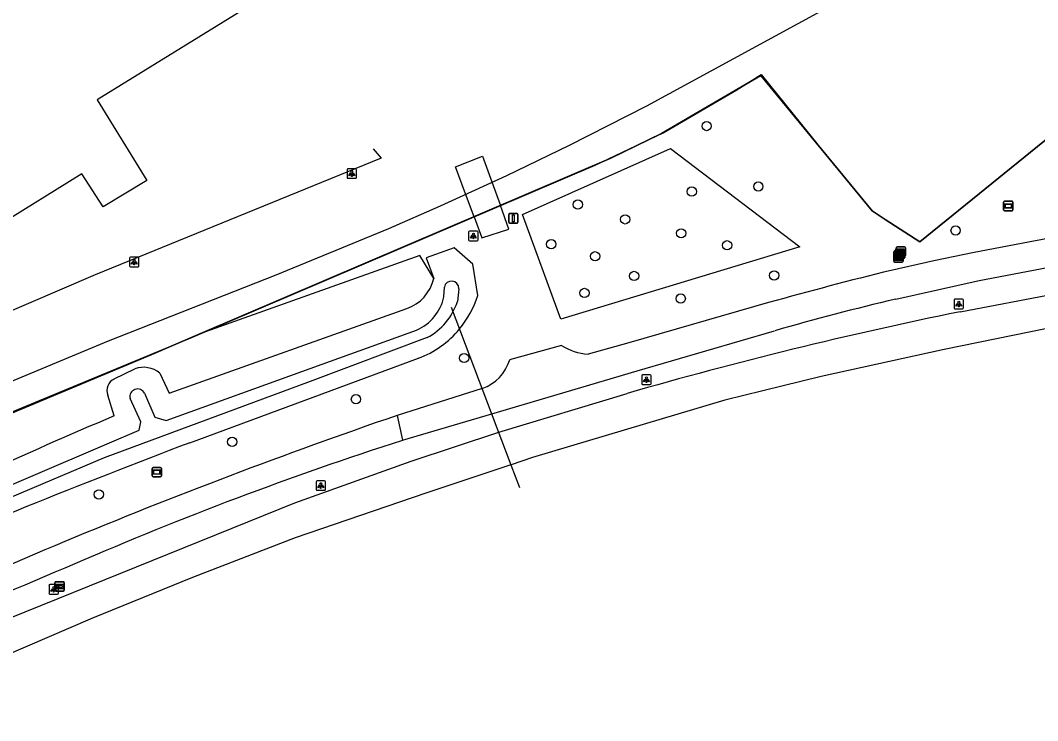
# Model space of a CAD drawing. Extents: x 156141 to 158132, y 385651 to 388399.
# Drawn here: x 157585.1 to 157692.2, y 386373.3 to 386447.1 of the extents above; entities that cross this region are included whole.
import ezdxf

# ---------------------------------------------------------------- set-up
doc = ezdxf.new("R2010")
doc.units = 0
for name, color, linetype in [('IMGEO_Afsluitpaal', 7, 'Continuous'), ('IMGEO_Boom', 7, 'Continuous'), ('IMGEO_Duiker', 7, 'Continuous'), ('IMGEO_Fietspad_gesloten', 7, 'Continuous'), ('IMGEO_Groenvoorziening', 7, 'Continuous'), ('IMGEO_Hek', 7, 'Continuous'), ('IMGEO_Lichtpunt', 7, 'Continuous'), ('IMGEO_Rijbaan_lokaal_gesloten', 7, 'Continuous'), ('IMGEO_Rijbaan_regionaal_gesloten', 7, 'Continuous'), ('IMGEO_Spoor', 7, 'Continuous'), ('IMGEO_Verklikker', 7, 'Continuous'), ('IMGEO_Voetpad_open', 7, 'Continuous'), ('IMGEO_Waterloop', 7, 'Continuous'), ('IMGEO_Wegwijzer', 7, 'Continuous')]:
    doc.layers.add(name, color=color, linetype=linetype)

msp = doc.modelspace()

# ---------------------------------------------------------------- linework, layer by layer
at = {"layer": 'IMGEO_Afsluitpaal'}
for p, q in [((157636.55, 386425.81), (157636.55, 386426.61)), ((157636.55, 386426.61), (157636.55, 386425.81)), ((157636.65, 386426.71), (157637.43, 386426.71)), ((157637.43, 386426.71), (157636.65, 386426.71)), ((157637.53, 386426.61), (157637.53, 386425.81)), ((157637.53, 386425.81), (157637.53, 386426.61)), ((157637.43, 386425.71), (157636.65, 386425.71)), ((157636.65, 386425.71), (157637.43, 386425.71))]:
    msp.add_line(p, q, dxfattribs=at)
msp.add_lwpolyline([(157636.96, 386426.59), (157637.12, 386426.59), (157637.12, 386425.84), (157636.96, 386425.84), (157636.96, 386426.59)], dxfattribs=at)
for centre, start, end in [((157636.65, 386426.61), 90, 180), ((157636.65, 386426.61), 90, 180), ((157637.43, 386426.61), 0, 90), ((157637.43, 386426.61), 360, 90), ((157636.65, 386425.81), 180, 270), ((157636.65, 386425.81), 180, 270), ((157637.43, 386425.81), 270, 0), ((157637.43, 386425.81), 270, 0)]:
    msp.add_arc(centre, 0.1, start, end, dxfattribs=at)
at = {"layer": 'IMGEO_Boom'}
for centre in [(157657.39, 386435.93), (157655.82, 386429.03), (157662.83, 386429.56), (157643.83, 386427.66), (157648.81, 386426.1), (157683.6, 386424.93), (157654.71, 386424.63), (157641.03, 386423.48), (157659.54, 386423.37), (157645.65, 386422.21), (157649.75, 386420.14), (157664.5, 386420.2), (157644.52, 386418.35), (157654.66, 386417.76), (157631.86, 386411.5), (157620.47, 386407.16), (157607.44, 386402.67), (157593.4, 386397.13)]:
    msp.add_circle(centre, 0.489, dxfattribs=at)
at = {"layer": 'IMGEO_Duiker'}
msp.add_lwpolyline([(157630.51, 386416.87), (157636.79, 386400.25), (157637.7, 386397.86)], dxfattribs=at)
at = {"layer": 'IMGEO_Fietspad_gesloten'}
for points in [[(157813.76, 386446.82), (157746.6, 386434.23), (157685.54, 386422.6), (157681.31, 386421.73), (157676.8, 386420.73)], [(157677.29, 386417.7), (157686.09, 386419.66), (157747.11, 386431.27), (157814.29, 386443.91)], [(157663.91, 386417.33), (157649.2, 386413.11), (157644.91, 386411.9)], [(157625.37, 386402.83), (157634.76, 386405.62), (157650.06, 386410.15), (157664.55, 386414.36)], [(157642.11, 386412.83), (157636.65, 386411.32)], [(157633.75, 386408.29), (157624.81, 386405.46)], [(157624.81, 386405.46), (157625.37, 386402.83)]]:
    msp.add_lwpolyline(points, dxfattribs=at)
for centre, radius, start, end in [((157776.66, 386015.7), 417.16, 103.8496, 105.6804), ((157737.99, 386159.38), 265.35, 103.2217, 106.0661), ((157645.48, 386418.28), 6.41, 238.2706, 264.8718), ((157632.28, 386412.6), 4.56, 288.9253, 343.741), ((157821.2, 385835.27), 603.06, 109.00486, 112.55999), ((157741.22, 386043.48), 377.56, 107.8686, 113.464), ((157793.28, 385908.95), 524.31, 112.8322, 116.8479), ((157772.81, 385952.37), 473.77, 112.5808, 117.006)]:
    msp.add_arc(centre, radius, start, end, dxfattribs=at)
at = {"layer": 'IMGEO_Groenvoorziening'}
for points in [[(157635.68, 386427.56), (157647.3, 386432.53), (157652.65, 386435.13), (157663.08, 386441.24), (157674.8, 386426.99), (157676.19, 386426.09), (157679.82, 386423.74), (157705.33, 386444.41)], [(157642.03, 386415.6), (157637.99, 386426.6), (157653.58, 386433.55), (157667.21, 386423.22), (157642.03, 386415.6)], [(157604.04, 386414.03), (157632.9, 386426.37)], [(157633.29, 386418.07), (157632.79, 386421.37), (157630.81, 386423.09), (157627.87, 386422.06), (157628.67, 386419.87)], [(157628.67, 386419.87), (157627.18, 386422.29), (157604.04, 386414.03)], [(157599.83, 386409.9), (157600.82, 386407.81), (157625.82, 386416.7)], [(157339.86, 386268.96), (157352.27, 386257.41), (157352.34, 386257.32), (157382.14, 386277.04), (157430.23, 386313.89), (157477.68, 386351.03), (157482.67, 386354.66), (157512.4, 386369.91), (157530.59, 386380.43), (157575.72, 386402.15), (157598.97, 386411.86), (157604.04, 386414.03)], [(157602.99, 386402.58), (157627.04, 386411.47)], [(157595.02, 386409.29), (157597.2, 386410.35)], [(157595.03, 386405.41), (157594.35, 386407.58)]]:
    msp.add_lwpolyline(points, dxfattribs=at)
for centre, radius, start, end in [((157624.29, 386420.94), 4.51, 289.7946, 346.2091), ((157623.34, 386421.24), 10.45, 320.3163, 342.3275), ((157623.34, 386421.24), 10.45, 290.7221, 320.2983), ((157598.12, 386407.84), 2.68, 50.3417, 110.1475), ((157595.58, 386408.08), 1.33, 114.7966, 202.054), ((157779.72, 385968.59), 474.26, 112.9192, 116.6526), ((157885.4, 385657.06), 797.22, 110.7471, 113.41331)]:
    msp.add_arc(centre, radius, start, end, dxfattribs=at)
at = {"layer": 'IMGEO_Hek'}
for points in [[(157705.33, 386444.41), (157679.82, 386423.74)], [(157530.57, 386380.47), (157538.83, 386384.53), (157569.28, 386399.05), (157575.68, 386402.27), (157603.27, 386413.71), (157645.66, 386431.8), (157652.81, 386435.22), (157660.58, 386439.74), (157663.12, 386441.34), (157670.73, 386431.92)], [(157663.08, 386441.24), (157652.65, 386435.13), (157647.3, 386432.53), (157604.04, 386414.03)], [(157676.19, 386426.09), (157674.8, 386426.99), (157663.08, 386441.24)], [(157622.27, 386433.54), (157623.13, 386432.56), (157593.02, 386420.26), (157575.42, 386412.72), (157555.37, 386403.59), (157531.79, 386391.68), (157529.84, 386386.02), (157530.57, 386380.47)], [(157679.82, 386423.74), (157676.19, 386426.09)], [(157604.04, 386414.03), (157598.97, 386411.86), (157575.72, 386402.15), (157530.59, 386380.43)]]:
    msp.add_lwpolyline(points, dxfattribs=at)
at = {"layer": 'IMGEO_Lichtpunt'}
for p, q in [((157619.53, 386431.33), (157619.53, 386430.52)), ((157619.53, 386431.33), (157619.53, 386430.52)), ((157620.43, 386431.42), (157619.63, 386431.42)), ((157620.43, 386431.42), (157619.63, 386431.42)), ((157620.53, 386430.52), (157620.53, 386431.33)), ((157620.53, 386430.52), (157620.53, 386431.33)), ((157619.63, 386430.43), (157620.43, 386430.43)), ((157619.63, 386430.43), (157620.43, 386430.43)), ((157632.33, 386424.75), (157632.33, 386423.95)), ((157632.33, 386424.75), (157632.33, 386423.95)), ((157633.23, 386424.85), (157632.42, 386424.85)), ((157633.23, 386424.85), (157632.42, 386424.85)), ((157633.33, 386423.95), (157633.33, 386424.75)), ((157633.33, 386423.95), (157633.33, 386424.75)), ((157632.42, 386423.85), (157633.23, 386423.85)), ((157632.42, 386423.85), (157633.23, 386423.85)), ((157596.62, 386422.02), (157596.62, 386421.21)), ((157596.62, 386422.02), (157596.62, 386421.21)), ((157597.53, 386422.11), (157596.72, 386422.11)), ((157597.53, 386422.11), (157596.72, 386422.11)), ((157597.62, 386421.21), (157597.62, 386422.02)), ((157597.62, 386421.21), (157597.62, 386422.02)), ((157596.72, 386421.11), (157597.53, 386421.11)), ((157596.72, 386421.11), (157597.53, 386421.11)), ((157683.43, 386417.59), (157683.43, 386416.78)), ((157683.43, 386417.59), (157683.43, 386416.78)), ((157684.33, 386417.69), (157683.53, 386417.69)), ((157684.33, 386417.69), (157683.53, 386417.69)), ((157683.53, 386416.69), (157684.33, 386416.69)), ((157683.53, 386416.69), (157684.33, 386416.69)), ((157684.43, 386416.78), (157684.43, 386417.59)), ((157684.43, 386416.78), (157684.43, 386417.59)), ((157650.55, 386409.62), (157650.55, 386408.81)), ((157650.55, 386409.62), (157650.55, 386408.81)), ((157651.45, 386409.71), (157650.65, 386409.71)), ((157651.45, 386409.71), (157650.65, 386409.71)), ((157651.55, 386408.81), (157651.55, 386409.62)), ((157651.55, 386408.81), (157651.55, 386409.62)), ((157650.65, 386408.71), (157651.45, 386408.71)), ((157650.65, 386408.71), (157651.45, 386408.71)), ((157616.27, 386398.47), (157616.27, 386397.66)), ((157616.27, 386398.47), (157616.27, 386397.66)), ((157617.17, 386398.56), (157616.37, 386398.56)), ((157617.17, 386398.56), (157616.37, 386398.56)), ((157617.27, 386397.66), (157617.27, 386398.47)), ((157617.27, 386397.66), (157617.27, 386398.47)), ((157616.37, 386397.57), (157617.17, 386397.57)), ((157616.37, 386397.57), (157617.17, 386397.57)), ((157588.16, 386387.53), (157588.16, 386386.73)), ((157588.16, 386387.53), (157588.16, 386386.73)), ((157589.06, 386387.63), (157588.25, 386387.63)), ((157589.06, 386387.63), (157588.25, 386387.63)), ((157589.15, 386386.73), (157589.15, 386387.53)), ((157589.15, 386386.73), (157589.15, 386387.53)), ((157588.25, 386386.63), (157589.06, 386386.63)), ((157588.25, 386386.63), (157589.06, 386386.63))]:
    msp.add_line(p, q, dxfattribs=at)
for points in [[(157619.91, 386430.99), (157619.94, 386430.96), (157619.76, 386430.7), (157619.72, 386430.73), (157619.91, 386430.99)], [(157620.01, 386430.94), (157620.06, 386430.94), (157620.06, 386430.62), (157620.01, 386430.62), (157620.01, 386430.94)], [(157620.12, 386430.96), (157620.16, 386430.99), (157620.34, 386430.73), (157620.3, 386430.7), (157620.12, 386430.96)], [(157632.7, 386424.42), (157632.74, 386424.39), (157632.55, 386424.13), (157632.52, 386424.15), (157632.7, 386424.42)], [(157632.8, 386424.37), (157632.85, 386424.37), (157632.85, 386424.05), (157632.8, 386424.05), (157632.8, 386424.37)], [(157632.91, 386424.39), (157632.95, 386424.42), (157633.14, 386424.15), (157633.1, 386424.13), (157632.91, 386424.39)], [(157597, 386421.68), (157597.04, 386421.65), (157596.85, 386421.39), (157596.81, 386421.42), (157597, 386421.68)], [(157597.1, 386421.63), (157597.15, 386421.63), (157597.15, 386421.31), (157597.1, 386421.31), (157597.1, 386421.63)], [(157597.21, 386421.65), (157597.25, 386421.68), (157597.44, 386421.42), (157597.4, 386421.39), (157597.21, 386421.65)], [(157683.81, 386417.25), (157683.85, 386417.23), (157683.66, 386416.96), (157683.62, 386416.99), (157683.81, 386417.25)], [(157683.91, 386417.21), (157683.96, 386417.21), (157683.96, 386416.88), (157683.91, 386416.88), (157683.91, 386417.21)], [(157684.02, 386417.23), (157684.06, 386417.25), (157684.24, 386416.99), (157684.21, 386416.96), (157684.02, 386417.23)], [(157650.93, 386409.28), (157650.97, 386409.25), (157650.78, 386408.99), (157650.74, 386409.02), (157650.93, 386409.28)], [(157651.03, 386409.23), (157651.08, 386409.23), (157651.08, 386408.91), (157651.03, 386408.91), (157651.03, 386409.23)], [(157651.14, 386409.25), (157651.18, 386409.28), (157651.36, 386409.02), (157651.33, 386408.99), (157651.14, 386409.25)], [(157616.65, 386398.13), (157616.68, 386398.1), (157616.5, 386397.84), (157616.46, 386397.87), (157616.65, 386398.13)], [(157616.75, 386398.08), (157616.79, 386398.08), (157616.79, 386397.76), (157616.75, 386397.76), (157616.75, 386398.08)], [(157616.86, 386398.1), (157616.9, 386398.13), (157617.08, 386397.87), (157617.04, 386397.84), (157616.86, 386398.1)], [(157588.53, 386387.2), (157588.57, 386387.17), (157588.38, 386386.91), (157588.34, 386386.93), (157588.53, 386387.2)], [(157588.63, 386387.15), (157588.68, 386387.15), (157588.68, 386386.83), (157588.63, 386386.83), (157588.63, 386387.15)], [(157588.74, 386387.17), (157588.78, 386387.2), (157588.97, 386386.93), (157588.93, 386386.91), (157588.74, 386387.17)]]:
    msp.add_lwpolyline(points, dxfattribs=at)
for centre in [(157620.03, 386431.13), (157632.83, 386424.55), (157597.12, 386421.81), (157683.93, 386417.39), (157651.05, 386409.41), (157616.77, 386398.27), (157588.66, 386387.33)]:
    msp.add_circle(centre, 0.0994, dxfattribs=at)
for centre, start, end in [((157619.63, 386431.33), 90, 180), ((157619.63, 386431.33), 90, 180), ((157620.43, 386431.33), 0, 90), ((157620.43, 386431.33), 0, 90), ((157619.63, 386430.52), 180, 270), ((157619.63, 386430.52), 180, 270), ((157620.43, 386430.52), 270, 0), ((157620.43, 386430.52), 270, 360), ((157632.42, 386424.75), 90, 180), ((157632.42, 386424.75), 90, 180), ((157633.23, 386424.75), 0, 90), ((157633.23, 386424.75), 0, 90), ((157632.42, 386423.95), 180, 270), ((157632.42, 386423.95), 180, 270), ((157633.23, 386423.95), 270, 0), ((157633.23, 386423.95), 270, 360), ((157596.72, 386422.02), 90, 180), ((157596.72, 386422.02), 90, 180), ((157597.53, 386422.02), 0, 90), ((157597.53, 386422.02), 0, 90), ((157596.72, 386421.21), 180, 270), ((157596.72, 386421.21), 180, 270), ((157597.53, 386421.21), 270, 0), ((157597.53, 386421.21), 270, 360), ((157683.53, 386417.59), 90, 180), ((157683.53, 386417.59), 90, 180), ((157683.53, 386416.78), 180, 270), ((157683.53, 386416.78), 180, 270), ((157684.33, 386417.59), 0, 90), ((157684.33, 386417.59), 0, 90), ((157684.33, 386416.78), 270, 0), ((157684.33, 386416.78), 270, 360), ((157650.65, 386409.62), 90, 180), ((157650.65, 386409.62), 90, 180), ((157651.45, 386409.62), 0, 90), ((157651.45, 386409.62), 0, 90), ((157650.65, 386408.81), 180, 270), ((157650.65, 386408.81), 180, 270), ((157651.45, 386408.81), 270, 0), ((157651.45, 386408.81), 270, 360), ((157616.37, 386398.47), 90, 180), ((157616.37, 386398.47), 90, 180), ((157617.17, 386398.47), 0, 90), ((157617.17, 386398.47), 0, 90), ((157616.37, 386397.66), 180, 270), ((157616.37, 386397.66), 180, 270), ((157617.17, 386397.66), 270, 0), ((157617.17, 386397.66), 270, 360), ((157588.25, 386387.53), 90, 180), ((157588.25, 386387.53), 90, 180), ((157588.25, 386386.73), 180, 270), ((157588.25, 386386.73), 180, 270), ((157589.06, 386387.53), 0, 90), ((157589.06, 386387.53), 0, 90), ((157589.06, 386386.73), 270, 0), ((157589.06, 386386.73), 270, 360)]:
    msp.add_arc(centre, 0.0946, start, end, dxfattribs=at)
at = {"layer": 'IMGEO_Rijbaan_lokaal_gesloten'}
msp.add_lwpolyline([(157616.05, 386532.21), (157571.02, 386494.83), (157591.64, 386470.05), (157591.36, 386469.81), (157609.07, 386448.45), (157593.22, 386438.69), (157598.46, 386430.19), (157593.87, 386427.43), (157591.6, 386430.88), (157573.95, 386419.95), (157560.93, 386411.9), (157546.8, 386402.98), (157531.84, 386393.8), (157493.13, 386369.76), (157487.63, 386366.34), (157486.72, 386365.79), (157485.93, 386365.29), (157485.09, 386364.65), (157484.25, 386364), (157452.3, 386337.58)], dxfattribs=at)
at = {"layer": 'IMGEO_Rijbaan_regionaal_gesloten'}
for points in [[(157684.08, 386416.37), (157694.01, 386418.27)], [(157693.24, 386414.59), (157682.38, 386412.38), (157669.45, 386409.54), (157663.31, 386408.04), (157659.3, 386407.05), (157650.7, 386404.5), (157639.06, 386401.02), (157636.82, 386400.26), (157636.79, 386400.26), (157627.84, 386397.25), (157614.06, 386392.56), (157603.26, 386388.37), (157592.75, 386384.1), (157583.38, 386380.05), (157574.72, 386376.22), (157561.44, 386369.82), (157547.3, 386362.43), (157536.23, 386356.18), (157527.63, 386351.14), (157519.04, 386345.95), (157511.8, 386341.33), (157510.36, 386340.35), (157503.91, 386335.93), (157493.33, 386328.47)], [(157524.58, 386353.66), (157525.58, 386354.23), (157530.6, 386357.12), (157545.13, 386365.38), (157579.02, 386382.1), (157614.03, 386396.26), (157626.28, 386400.63), (157635.5, 386403.68), (157649.01, 386407.77)]]:
    msp.add_lwpolyline(points, dxfattribs=at)
msp.add_arc((157772.8, 385978.9), 446.37, 101.4649, 106.1012, dxfattribs=at)
at = {"layer": 'IMGEO_Spoor'}
msp.add_lwpolyline([(157743.69, 386467.77), (157737.76, 386468.32), (157732.45, 386468.42), (157727.23, 386468.32), (157722.32, 386467.99), (157717.72, 386467.39), (157711.69, 386466.27), (157706.48, 386465.04), (157702.03, 386463.71), (157697.93, 386462.37), (157693.91, 386460.75), (157689.92, 386459.03), (157685.32, 386456.68), (157651.06, 386438.03), (157642.92, 386433.88), (157636.31, 386430.68), (157629.32, 386427.49), (157623.89, 386425.12), (157612.03, 386420.23), (157594.4, 386413.28), (157582.3, 386408.25), (157573.12, 386404.15), (157564.55, 386400.1), (157544.39, 386390.22)], dxfattribs=at)
at = {"layer": 'IMGEO_Verklikker'}
for p, q in [((157688.65, 386427.11), (157688.65, 386427.91)), ((157688.65, 386427.91), (157688.65, 386427.11)), ((157688.75, 386428.01), (157689.54, 386428.01)), ((157689.54, 386428.01), (157688.75, 386428.01)), ((157689.64, 386427.91), (157689.64, 386427.11)), ((157689.64, 386427.11), (157689.64, 386427.91)), ((157689.54, 386427.01), (157688.75, 386427.01)), ((157688.75, 386427.01), (157689.54, 386427.01)), ((157677.34, 386422.31), (157677.34, 386423.11)), ((157677.34, 386423.11), (157677.34, 386422.31)), ((157677.44, 386423.21), (157678.23, 386423.21)), ((157678.23, 386423.21), (157677.44, 386423.21)), ((157678.33, 386423.11), (157678.33, 386422.31)), ((157678.33, 386422.31), (157678.33, 386423.11)), ((157677.08, 386421.7), (157677.08, 386422.49)), ((157677.08, 386422.49), (157677.08, 386421.7)), ((157677.1, 386421.89), (157677.1, 386422.68)), ((157677.1, 386422.68), (157677.1, 386421.89)), ((157677.18, 386422.59), (157677.97, 386422.59)), ((157677.97, 386422.59), (157677.18, 386422.59)), ((157677.2, 386422.78), (157677.99, 386422.78)), ((157677.99, 386422.78), (157677.2, 386422.78)), ((157677.25, 386422.07), (157677.25, 386422.87)), ((157677.25, 386422.87), (157677.25, 386422.07)), ((157677.35, 386422.97), (157678.14, 386422.97)), ((157678.14, 386422.97), (157677.35, 386422.97)), ((157678.23, 386422.21), (157677.44, 386422.21)), ((157677.44, 386422.21), (157678.23, 386422.21)), ((157678.07, 386422.49), (157678.07, 386421.7)), ((157678.07, 386421.7), (157678.07, 386422.49)), ((157678.09, 386422.68), (157678.09, 386421.89)), ((157678.09, 386421.89), (157678.09, 386422.68)), ((157678.24, 386422.87), (157678.24, 386422.07)), ((157678.24, 386422.07), (157678.24, 386422.87)), ((157677.97, 386421.6), (157677.18, 386421.6)), ((157677.18, 386421.6), (157677.97, 386421.6)), ((157677.99, 386421.79), (157677.2, 386421.79)), ((157677.2, 386421.79), (157677.99, 386421.79)), ((157678.14, 386421.97), (157677.35, 386421.97)), ((157677.35, 386421.97), (157678.14, 386421.97)), ((157599.01, 386399.08), (157599.01, 386399.88)), ((157599.01, 386399.88), (157599.01, 386399.08)), ((157599.11, 386399.98), (157599.9, 386399.98)), ((157599.9, 386399.98), (157599.11, 386399.98)), ((157600, 386399.88), (157600, 386399.08)), ((157600, 386399.08), (157600, 386399.88)), ((157599.9, 386398.98), (157599.11, 386398.98)), ((157599.11, 386398.98), (157599.9, 386398.98))]:
    msp.add_line(p, q, dxfattribs=at)
for points in [[(157688.75, 386427.75), (157689.54, 386427.75), (157689.54, 386427.28), (157688.75, 386427.28), (157688.75, 386427.75)], [(157688.82, 386427.68), (157688.82, 386427.35), (157689.47, 386427.35), (157689.47, 386427.68), (157688.82, 386427.68)], [(157677.18, 386422.33), (157677.97, 386422.33), (157677.97, 386421.86), (157677.18, 386421.86), (157677.18, 386422.33)], [(157677.2, 386422.52), (157677.99, 386422.52), (157677.99, 386422.05), (157677.2, 386422.05), (157677.2, 386422.52)], [(157677.25, 386422.26), (157677.25, 386421.93), (157677.9, 386421.93), (157677.9, 386422.26), (157677.25, 386422.26)], [(157677.27, 386422.45), (157677.27, 386422.12), (157677.92, 386422.12), (157677.92, 386422.45), (157677.27, 386422.45)], [(157677.35, 386422.71), (157678.13, 386422.71), (157678.13, 386422.24), (157677.35, 386422.24), (157677.35, 386422.71)], [(157677.41, 386422.64), (157677.41, 386422.31), (157678.07, 386422.31), (157678.07, 386422.64), (157677.41, 386422.64)], [(157677.44, 386422.94), (157678.23, 386422.94), (157678.23, 386422.48), (157677.44, 386422.48), (157677.44, 386422.94)], [(157677.51, 386422.88), (157677.51, 386422.54), (157678.16, 386422.54), (157678.16, 386422.88), (157677.51, 386422.88)], [(157599.11, 386399.71), (157599.89, 386399.71), (157599.89, 386399.25), (157599.11, 386399.25), (157599.11, 386399.71)], [(157599.17, 386399.65), (157599.17, 386399.31), (157599.83, 386399.31), (157599.83, 386399.65), (157599.17, 386399.65)]]:
    msp.add_lwpolyline(points, dxfattribs=at)
for centre, start, end in [((157688.75, 386427.91), 90, 180), ((157688.75, 386427.91), 90, 180), ((157689.54, 386427.91), 0, 90), ((157689.54, 386427.91), 360, 90), ((157688.75, 386427.11), 180, 270), ((157688.75, 386427.11), 180, 270), ((157689.54, 386427.11), 270, 0), ((157689.54, 386427.11), 270, 0), ((157677.44, 386423.11), 90, 180), ((157677.44, 386423.11), 90, 180), ((157678.23, 386423.11), 0, 90), ((157678.23, 386423.11), 360, 90), ((157677.18, 386422.49), 90, 180), ((157677.18, 386422.49), 90, 180), ((157677.2, 386422.68), 90, 180), ((157677.2, 386422.68), 90, 180), ((157677.35, 386422.87), 90, 180), ((157677.35, 386422.87), 90, 180), ((157677.35, 386422.07), 180, 270), ((157677.35, 386422.07), 180, 270), ((157677.44, 386422.31), 180, 270), ((157677.44, 386422.31), 180, 270), ((157677.97, 386422.49), 0, 90), ((157677.97, 386422.49), 360, 90), ((157677.99, 386422.68), 0, 90), ((157677.99, 386422.68), 360, 90), ((157678.14, 386422.87), 0, 90), ((157678.14, 386422.87), 360, 90), ((157678.14, 386422.07), 270, 0), ((157678.14, 386422.07), 270, 0), ((157678.23, 386422.31), 270, 0), ((157678.23, 386422.31), 270, 0), ((157677.18, 386421.7), 180, 270), ((157677.18, 386421.7), 180, 270), ((157677.2, 386421.89), 180, 270), ((157677.2, 386421.89), 180, 270), ((157677.97, 386421.7), 270, 0), ((157677.97, 386421.7), 270, 0), ((157677.99, 386421.89), 270, 0), ((157677.99, 386421.89), 270, 0), ((157599.11, 386399.88), 90, 180), ((157599.11, 386399.88), 90, 180), ((157599.9, 386399.88), 0, 90), ((157599.9, 386399.88), 360, 90), ((157599.11, 386399.08), 180, 270), ((157599.11, 386399.08), 180, 270), ((157599.9, 386399.08), 270, 0), ((157599.9, 386399.08), 270, 0)]:
    msp.add_arc(centre, 0.1, start, end, dxfattribs=at)
at = {"layer": 'IMGEO_Voetpad_open'}
for points in [[(157632.9, 386426.37), (157632, 386428.8), (157630.96, 386431.63), (157633.81, 386432.75), (157634.78, 386430.05), (157635.68, 386427.56)], [(157632.9, 386426.37), (157635.68, 386427.56)], [(157632.9, 386426.37), (157633.72, 386424.15), (157636.58, 386425.08), (157635.68, 386427.56)]]:
    msp.add_lwpolyline(points, dxfattribs=at)
at = {"layer": 'IMGEO_Waterloop'}
for points in [[(157629.73, 386417.94), (157629.78, 386418.95)], [(157631.29, 386418.8), (157631.15, 386417.44)], [(157627.97, 386413.65), (157615.64, 386409.02), (157593.98, 386401), (157584.02, 386396.77), (157567.37, 386389.32), (157551.26, 386381.64), (157542.95, 386377.46)], [(157598.2, 386407.8), (157599.31, 386405.27), (157600.5, 386404.91), (157614.76, 386410.08), (157626.84, 386414.44)], [(157542.95, 386377.46), (157542.39, 386378.43), (157563.6, 386388.96), (157578.17, 386395.58), (157594.54, 386402.56), (157597.64, 386403.91), (157597.82, 386404.79), (157596.69, 386407.25)]]:
    msp.add_lwpolyline(points, dxfattribs=at)
for centre, radius, start, end in [((157630.53, 386418.83), 0.763, 357.686, 170.3985), ((157624.82, 386419.05), 5.04, 293.6705, 347.2322), ((157624.7, 386419.63), 6.82, 298.6936, 341.2954), ((157597.48, 386407.43), 0.809, 26.5323, 192.8856)]:
    msp.add_arc(centre, radius, start, end, dxfattribs=at)
at = {"layer": 'IMGEO_Wegwijzer'}
for p, q in [((157588.78, 386387.04), (157588.78, 386387.84)), ((157588.78, 386387.84), (157588.78, 386387.04)), ((157588.88, 386387.94), (157589.67, 386387.94)), ((157589.67, 386387.94), (157588.88, 386387.94)), ((157589.77, 386387.84), (157589.77, 386387.04)), ((157589.77, 386387.04), (157589.77, 386387.84)), ((157589.67, 386386.94), (157588.88, 386386.94)), ((157588.88, 386386.94), (157589.67, 386386.94))]:
    msp.add_line(p, q, dxfattribs=at)
for points in [[(157588.88, 386387.67), (157589.67, 386387.67), (157589.67, 386387.2), (157588.88, 386387.2), (157588.88, 386387.67)], [(157588.95, 386387.52), (157588.95, 386387.44), (157588.95, 386387.35), (157589.36, 386387.35), (157589.36, 386387.27), (157589.61, 386387.44), (157589.36, 386387.6), (157589.36, 386387.52), (157588.95, 386387.52)]]:
    msp.add_lwpolyline(points, dxfattribs=at)
for centre, start, end in [((157588.88, 386387.84), 90, 180), ((157588.88, 386387.84), 90, 180), ((157589.67, 386387.84), 0, 90), ((157589.67, 386387.84), 360, 90), ((157588.88, 386387.04), 180, 270), ((157588.88, 386387.04), 180, 270), ((157589.67, 386387.04), 270, 0), ((157589.67, 386387.04), 270, 0)]:
    msp.add_arc(centre, 0.1, start, end, dxfattribs=at)

doc.saveas('drawing.dxf')
